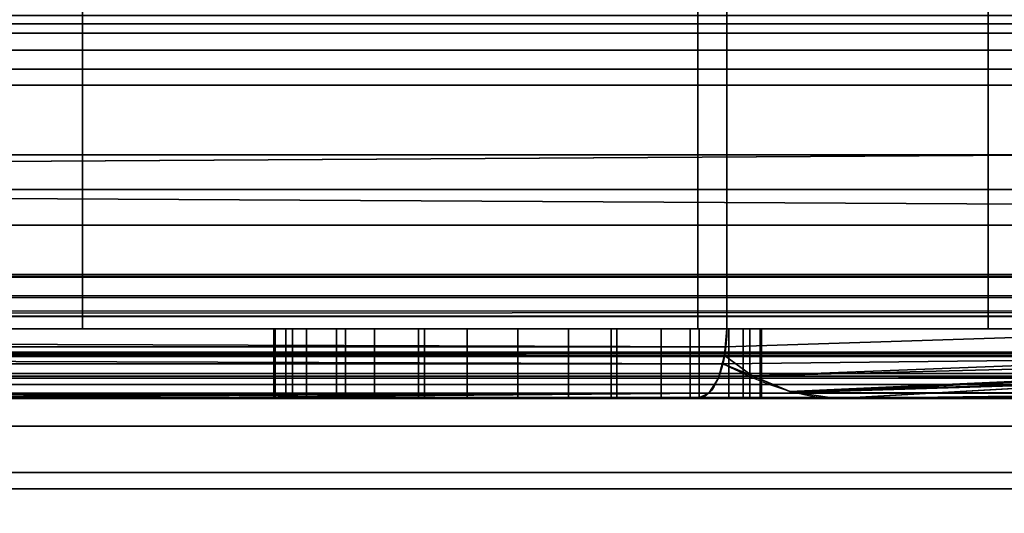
# Model space of a CAD drawing. Header units: millimetres. Extents: x -503 to 6703, y -110 to 249.
# Tile 1023 of 1056: x 4103.85 to 4117.98, y -29.65 to -22.56. Entities that reach past the tile are written whole.
import ezdxf

# ---------------------------------------------------------------- set-up
doc = ezdxf.new("R2010")
doc.units = ezdxf.units.MM
doc.layers.add('152', color=7, linetype='Continuous', true_color=0xffffff)

# ---------------------------------------------------------------- blocks, each defined once
blk = doc.blocks.new('UG_SURFACE_310')
at = {"layer": '152', "color": 250, "linetype": 'Continuous', "lineweight": 35}
for points in [[(4037.5, -21.648, 0.728), (4962.5, -21.648, 0.728), (4962.5, -22.621, 1.379), (4037.5, -22.621, 1.379)], [(4037.5, -23.5, 23.5), (4962.5, -23.5, 23.5), (4962.5, -22.5, 23.5), (4037.5, -22.5, 23.5)], [(4037.5, -22.621, 1.379), (4962.5, -22.621, 1.379), (4962.5, -23.272, 2.352), (4037.5, -23.272, 2.352)], [(4037.5, -23.272, 2.352), (4962.5, -23.272, 2.352), (4962.5, -23.5, 3.5), (4037.5, -23.5, 3.5)], [(4037.5, -23.5, 3.5), (4962.5, -23.5, 3.5), (4962.5, -23.5, 23.5), (4037.5, -23.5, 23.5)]]:
    blk.add_3dface(points, dxfattribs=at)
blk = doc.blocks.new('UG_SURFACE_311')
at = {"layer": '152', "color": 252, "linetype": 'Continuous', "lineweight": 35}
for points in [[(4037.5, -20.228, 24), (4962.5, -20.228, 24), (4962.5, -23.5, 24), (4037.5, -23.5, 24)], [(4037.5, -24.5, 30.5), (4962.5, -24.5, 30.5), (4962.5, -20.25, 30.5), (4037.5, -20.25, 30.5)], [(4037.5, -23, 28), (4962.5, -23, 28), (4962.5, -23.5, 29.5), (4037.5, -23.5, 29.5)], [(4037.5, -23.5, 26.5), (4962.5, -23.5, 26.5), (4962.5, -23, 28), (4037.5, -23, 28)], [(4037.5, -23.5, 0.5), (4962.5, -23.5, 0.5), (4962.5, -24.5, 0.5), (4037.5, -24.5, 0.5)], [(4037.5, -23.5, 24), (4962.5, -23.5, 24), (4962.5, -23.5, 0.5), (4037.5, -23.5, 0.5)], [(4037.5, -23.5, 29.5), (4962.5, -23.5, 29.5), (4962.5, -24.5, 29.5), (4037.5, -24.5, 29.5)], [(4037.5, -24.5, 26.5), (4962.5, -24.5, 26.5), (4962.5, -23.5, 26.5), (4037.5, -23.5, 26.5)], [(4037.5, -24.5, 0.5), (4962.5, -24.5, 0.5), (4962.5, -24.5, 26.5), (4037.5, -24.5, 26.5)], [(4037.5, -24.5, 29.5), (4962.5, -24.5, 29.5), (4962.5, -24.5, 30.5), (4037.5, -24.5, 30.5)]]:
    blk.add_3dface(points, dxfattribs=at)
blk = doc.blocks.new('UG_SURFACE_313')
at = {"layer": '152', "color": 35, "linetype": 'Continuous', "lineweight": 35}
for points in [[(4040, -14.5, 1002), (4114, -14.5, 1002), (4114, -27, 1002), (4040, -27, 1002)], [(4114, -14.5, 1159), (4040, -14.5, 1159), (4040, -27, 1159), (4114, -27, 1159)], [(4104.75, -14.5, 1003), (4098, -14.5, 1003), (4098, -27, 1003), (4104.75, -27, 1003)], [(4098, -14.5, 1158), (4104.75, -14.5, 1158), (4104.75, -27, 1158), (4098, -27, 1158)], [(4104.75, -27, 1003), (4113.586, -27, 1003), (4113.586, -14.5, 1003), (4104.75, -14.5, 1003)], [(4104.75, -14.5, 1158), (4113.586, -14.5, 1158), (4113.586, -27, 1158), (4104.75, -27, 1158)], [(4117.75, -14.5, 1007.164), (4113.586, -14.5, 1003), (4113.586, -27, 1003), (4117.75, -27, 1007.164)], [(4117.75, -27, 1153.836), (4113.586, -27, 1158), (4113.586, -14.5, 1158), (4117.75, -14.5, 1153.836)], [(4122, -14.5, 1151), (4114, -14.5, 1159), (4114, -27, 1159), (4122, -27, 1151)], [(4122, -27, 1010), (4114, -27, 1002), (4114, -14.5, 1002), (4122, -14.5, 1010)], [(4117.75, -27, 1007.164), (4121, -27, 1010.414), (4121, -14.5, 1010.414), (4117.75, -14.5, 1007.164)], [(4117.75, -14.5, 1153.836), (4121, -14.5, 1150.586), (4121, -27, 1150.586), (4117.75, -27, 1153.836)], [(4963, -30, 2017), (4963, -19.41, 2017), (4037, -19.41, 2017), (4037, -24.75, 2017)], [(4039, -19.41, 30.5), (4961, -19.41, 30.5), (4037, -25, 30.5), (4037, -24.75, 30.5)], [(4961, -19.41, 30.5), (4963, -19.41, 30.5), (4963, -25, 30.5), (4037, -25, 30.5)], [(4127, -22.753, 1171.853), (4040, -22.753, 1171.853), (4040, -19.5, 1172.5), (4127, -19.5, 1172.5)], [(4127, -19.5, 996.5), (4040, -19.5, 996.5), (4040, -22.753, 997.147), (4127, -22.753, 997.147)], [(4127, -25.51, 1170.01), (4040, -25.51, 1170.01), (4040, -22.753, 1171.853), (4127, -22.753, 1171.853)], [(4127, -22.753, 997.147), (4040, -22.753, 997.147), (4040, -25.51, 998.99), (4127, -25.51, 998.99)], [(4037, -24.75, 2017), (4037, -30, 2017), (4963, -30, 2017)], [(4037, -30), (4037, -25), (4963, -25), (4963, -30)], [(4037, -25), (4037, -25, 30.5), (4963, -25, 30.5), (4963, -25)], [(4127, -27.353, 1167.253), (4040, -27.353, 1167.253), (4040, -25.51, 1170.01), (4127, -25.51, 1170.01)], [(4127, -25.51, 998.99), (4040, -25.51, 998.99), (4040, -27.353, 1001.747), (4127, -27.353, 1001.747)], [(4040, -27, 1002), (4114, -27, 1002), (4113.979, -27.257, 1002.051)], [(4113.979, -27.257, 1002.051), (4040, -27.26, 1002.035), (4040, -27, 1002)], [(4114, -27, 1159), (4040, -27, 1159), (4040, -27.383, 1158.924), (4113.968, -27.383, 1158.924)], [(4104.75, -27, 1014.25), (4098, -27, 1014.25), (4098, -27, 1026.238), (4099.363, -27, 1027.753)], [(4104.75, -27, 1090.5), (4098, -27, 1090.5), (4098, -27, 1096.269), (4099.35, -27, 1097.25)], [(4104.75, -27, 1110.75), (4099.084, -27, 1110.75), (4098, -27, 1111.955)], [(4098, -27, 1111.955), (4098, -27, 1129.75), (4104.75, -27, 1129.75), (4104.75, -27, 1110.75)], [(4098.316, -27, 1037.689), (4098, -27, 1037.918), (4098, -27, 1090.5), (4104.75, -27, 1090.5)], [(4104.75, -27, 1158), (4104.75, -27, 1129.75), (4098, -27, 1129.75), (4098, -27, 1158)], [(4104.75, -27, 1014.25), (4104.75, -27, 1003), (4098, -27, 1003), (4098, -27, 1014.25)], [(4104.75, -27, 1090.5), (4104.75, -27, 1035), (4099.869, -27, 1035), (4098.316, -27, 1037.689)], [(4100.66, -27, 1109), (4099.084, -27, 1110.75), (4104.75, -27, 1110.75)], [(4104.75, -27, 1097.25), (4099.35, -27, 1097.25), (4099.432, -27, 1097.309)], [(4099.35, -27, 1097.25), (4104.75, -27, 1097.25), (4104.75, -27, 1090.5)], [(4104.75, -27, 1035), (4104.75, -27, 1014.25), (4099.363, -27, 1027.753), (4100.454, -27, 1031.115)], [(4104.75, -27, 1097.25), (4099.432, -27, 1097.309), (4101.511, -27, 1100.91)], [(4100.083, -27, 1034.629), (4099.869, -27, 1035), (4104.75, -27, 1035)], [(4100.454, -27, 1031.115), (4100.083, -27, 1034.629), (4104.75, -27, 1035)], [(4104.75, -27, 1110.75), (4101.945, -27, 1105.045), (4100.66, -27, 1109)], [(4101.511, -27, 1100.91), (4101.945, -27, 1105.045), (4104.75, -27, 1110.75), (4104.75, -27, 1097.25)], [(4117.75, -27, 1014.25), (4104.75, -27, 1014.25), (4111, -27, 1020.5), (4112.339, -27, 1020.766)], [(4104.75, -27, 1014.25), (4108.525, -27, 1021.525), (4109.661, -27, 1020.766)], [(4104.75, -27, 1014.25), (4107.767, -27, 1022.661), (4108.525, -27, 1021.525)], [(4109.661, -27, 1020.766), (4111, -27, 1020.5), (4104.75, -27, 1014.25)], [(4104.75, -27, 1014.25), (4104.75, -27, 1035), (4107.5, -27, 1026), (4107.5, -27, 1024)], [(4104.75, -27, 1035), (4107.767, -27, 1027.339), (4107.5, -27, 1026)], [(4104.75, -27, 1035), (4111, -27, 1029.5), (4109.661, -27, 1029.234)], [(4107.5, -27, 1024), (4107.767, -27, 1022.661), (4104.75, -27, 1014.25)], [(4109.661, -27, 1029.234), (4108.525, -27, 1028.475), (4104.75, -27, 1035)], [(4108.525, -27, 1028.475), (4107.767, -27, 1027.339), (4104.75, -27, 1035)], [(4117.75, -27, 1097.25), (4104.75, -27, 1097.25), (4110.272, -27, 1100.577), (4111.728, -27, 1100.577)], [(4104.75, -27, 1097.25), (4107.969, -27, 1102.25), (4108.943, -27, 1101.168)], [(4104.75, -27, 1110.75), (4111, -27, 1107.5), (4109.576, -27, 1107.197)], [(4108.943, -27, 1101.168), (4110.272, -27, 1100.577), (4104.75, -27, 1097.25)], [(4104.75, -27, 1097.25), (4104.75, -27, 1110.75), (4107.671, -27, 1105.082), (4107.519, -27, 1103.634)], [(4109.576, -27, 1107.197), (4108.399, -27, 1106.342), (4104.75, -27, 1110.75)], [(4108.399, -27, 1106.342), (4107.671, -27, 1105.082), (4104.75, -27, 1110.75)], [(4107.519, -27, 1103.634), (4107.969, -27, 1102.25), (4104.75, -27, 1097.25)], [(4104.75, -27, 1129.75), (4104.75, -27, 1158), (4113.586, -27, 1158)], [(4104.75, -27, 1014.25), (4117.75, -27, 1014.25), (4117.75, -27, 1007.164), (4113.586, -27, 1003)], [(4113.586, -27, 1003), (4104.75, -27, 1003), (4104.75, -27, 1014.25)], [(4113.586, -27, 1158), (4117.75, -27, 1153.836), (4117.75, -27, 1129.75), (4104.75, -27, 1129.75)], [(4117.75, -27, 1129.75), (4117.75, -27, 1110.75), (4104.75, -27, 1110.75), (4104.75, -27, 1129.75)], [(4112.423, -27, 1107.197), (4111, -27, 1107.5), (4104.75, -27, 1110.75), (4117.75, -27, 1110.75)], [(4117.75, -27, 1097.25), (4117.75, -27, 1090.5), (4104.75, -27, 1090.5), (4104.75, -27, 1097.25)], [(4117.75, -27, 1090.5), (4117.75, -27, 1035), (4104.75, -27, 1035), (4104.75, -27, 1090.5)], [(4112.339, -27, 1029.234), (4111, -27, 1029.5), (4104.75, -27, 1035), (4117.75, -27, 1035)], [(4107.5, -28, 1026), (4107.5, -27, 1026), (4107.767, -27, 1027.339), (4107.767, -28, 1027.339)], [(4107.5, -27, 1024), (4107.5, -27, 1026), (4107.5, -28, 1026), (4107.5, -28, 1024)], [(4107.767, -28, 1022.661), (4107.767, -27, 1022.661), (4107.5, -27, 1024), (4107.5, -28, 1024)], [(4107.519, -28, 1103.634), (4107.519, -27, 1103.634), (4107.671, -27, 1105.082), (4107.671, -28, 1105.082)], [(4107.969, -28, 1102.25), (4107.969, -27, 1102.25), (4107.519, -27, 1103.634), (4107.519, -28, 1103.634)], [(4107.671, -28, 1105.082), (4107.671, -27, 1105.082), (4108.399, -27, 1106.342), (4108.399, -28, 1106.342)], [(4107.767, -28, 1027.339), (4107.767, -27, 1027.339), (4108.525, -27, 1028.475), (4108.525, -28, 1028.475)], [(4108.525, -28, 1021.525), (4108.525, -27, 1021.525), (4107.767, -27, 1022.661), (4107.767, -28, 1022.661)], [(4108.943, -28, 1101.168), (4108.943, -27, 1101.168), (4107.969, -27, 1102.25), (4107.969, -28, 1102.25)], [(4108.399, -28, 1106.342), (4108.399, -27, 1106.342), (4109.576, -27, 1107.197), (4109.576, -28, 1107.197)], [(4108.525, -28, 1028.475), (4108.525, -27, 1028.475), (4109.661, -27, 1029.234), (4109.661, -28, 1029.234)], [(4109.661, -28, 1020.766), (4109.661, -27, 1020.766), (4108.525, -27, 1021.525), (4108.525, -28, 1021.525)], [(4110.272, -28, 1100.577), (4110.272, -27, 1100.577), (4108.943, -27, 1101.168), (4108.943, -28, 1101.168)], [(4109.576, -28, 1107.197), (4109.576, -27, 1107.197), (4111, -27, 1107.5), (4111, -28, 1107.5)], [(4109.661, -28, 1029.234), (4109.661, -27, 1029.234), (4111, -27, 1029.5), (4111, -28, 1029.5)], [(4111, -28, 1020.5), (4111, -27, 1020.5), (4109.661, -27, 1020.766), (4109.661, -28, 1020.766)], [(4111.728, -28, 1100.577), (4111.728, -27, 1100.577), (4110.272, -27, 1100.577), (4110.272, -28, 1100.577)], [(4111, -28, 1029.5), (4111, -27, 1029.5), (4112.339, -27, 1029.234), (4112.339, -28, 1029.234)], [(4112.339, -28, 1020.766), (4112.339, -27, 1020.766), (4111, -27, 1020.5), (4111, -28, 1020.5)], [(4111, -28, 1107.5), (4111, -27, 1107.5), (4112.423, -27, 1107.197), (4112.423, -28, 1107.197)], [(4117.75, -27, 1097.25), (4111.728, -27, 1100.577), (4113.057, -27, 1101.168)], [(4113.057, -28, 1101.168), (4113.057, -27, 1101.168), (4111.728, -27, 1100.577), (4111.728, -28, 1100.577)], [(4117.75, -27, 1035), (4113.475, -27, 1028.475), (4112.339, -27, 1029.234)], [(4112.339, -27, 1020.766), (4113.475, -27, 1021.525), (4117.75, -27, 1014.25)], [(4112.339, -28, 1029.234), (4112.339, -27, 1029.234), (4113.475, -27, 1028.475), (4113.475, -28, 1028.475)], [(4113.475, -28, 1021.525), (4113.475, -27, 1021.525), (4112.339, -27, 1020.766), (4112.339, -28, 1020.766)], [(4117.75, -27, 1110.75), (4113.601, -27, 1106.342), (4112.423, -27, 1107.197)], [(4112.423, -28, 1107.197), (4112.423, -27, 1107.197), (4113.601, -27, 1106.342), (4113.601, -28, 1106.342)], [(4113.057, -27, 1101.168), (4114.031, -27, 1102.25), (4117.75, -27, 1097.25)], [(4114.031, -28, 1102.25), (4114.031, -27, 1102.25), (4113.057, -27, 1101.168), (4113.057, -28, 1101.168)], [(4117.75, -27, 1035), (4114.233, -27, 1027.339), (4113.475, -27, 1028.475)], [(4113.475, -27, 1021.525), (4114.233, -27, 1022.661), (4117.75, -27, 1014.25)], [(4113.475, -28, 1028.475), (4113.475, -27, 1028.475), (4114.233, -27, 1027.339), (4114.233, -28, 1027.339)], [(4114.233, -28, 1022.661), (4114.233, -27, 1022.661), (4113.475, -27, 1021.525), (4113.475, -28, 1021.525)], [(4117.75, -27, 1110.75), (4114.329, -27, 1105.082), (4113.601, -27, 1106.342)], [(4113.601, -28, 1106.342), (4113.601, -27, 1106.342), (4114.329, -27, 1105.082), (4114.329, -28, 1105.082)], [(4122, -27, 1010), (4121.924, -27.383, 1010.032), (4113.968, -27.383, 1002.076), (4113.979, -27.257, 1002.051)], [(4122, -27, 1151), (4114, -27, 1159), (4113.968, -27.383, 1158.924), (4121.924, -27.383, 1150.968)], [(4113.979, -27.257, 1002.051), (4114, -27, 1002), (4122, -27, 1010)], [(4117.75, -27, 1097.25), (4114.031, -27, 1102.25), (4114.481, -27, 1103.634)], [(4114.481, -28, 1103.634), (4114.481, -27, 1103.634), (4114.031, -27, 1102.25), (4114.031, -28, 1102.25)], [(4117.75, -27, 1014.25), (4114.233, -27, 1022.661), (4114.5, -27, 1024)], [(4114.5, -27, 1026), (4114.233, -27, 1027.339), (4117.75, -27, 1035)], [(4114.233, -28, 1027.339), (4114.233, -27, 1027.339), (4114.5, -27, 1026), (4114.5, -28, 1026)], [(4114.5, -28, 1024), (4114.5, -27, 1024), (4114.233, -27, 1022.661), (4114.233, -28, 1022.661)], [(4114.481, -27, 1103.634), (4114.329, -27, 1105.082), (4117.75, -27, 1110.75), (4117.75, -27, 1097.25)], [(4114.329, -28, 1105.082), (4114.329, -27, 1105.082), (4114.481, -27, 1103.634), (4114.481, -28, 1103.634)], [(4117.75, -27, 1035), (4117.75, -27, 1014.25), (4114.5, -27, 1024), (4114.5, -27, 1026)], [(4114.5, -27, 1026), (4114.5, -27, 1024), (4114.5, -28, 1024), (4114.5, -28, 1026)], [(4117.75, -27, 1007.164), (4117.75, -27, 1014.25), (4121, -27, 1014.25), (4121, -27, 1010.414)], [(4121, -27, 1150.586), (4121, -27, 1129.75), (4117.75, -27, 1129.75), (4117.75, -27, 1153.836)], [(4121, -27, 1129.75), (4121, -27, 1110.75), (4117.75, -27, 1110.75), (4117.75, -27, 1129.75)], [(4121, -27, 1110.75), (4121, -27, 1097.25), (4117.75, -27, 1097.25), (4117.75, -27, 1110.75)], [(4121, -27, 1097.25), (4121, -27, 1090.5), (4117.75, -27, 1090.5), (4117.75, -27, 1097.25)], [(4121, -27, 1090.5), (4121, -27, 1035), (4117.75, -27, 1035), (4117.75, -27, 1090.5)], [(4121, -27, 1035), (4121, -27, 1014.25), (4117.75, -27, 1014.25), (4117.75, -27, 1035)], [(4040, -27.26, 1002.035), (4113.979, -27.257, 1002.051), (4113.968, -27.383, 1002.076)], [(4040, -27.26, 1002.035), (4113.968, -27.383, 1002.076), (4113.944, -27.503, 1002.136)], [(4113.944, -27.503, 1002.136), (4040, -27.503, 1002.136), (4040, -27.26, 1002.035)], [(4127, -28, 1164), (4040, -28, 1164), (4040, -27.353, 1167.253), (4127, -27.353, 1167.253)], [(4127, -27.353, 1001.747), (4040, -27.353, 1001.747), (4040, -27.503, 1002.136), (4113.944, -27.503, 1002.136)], [(4113.968, -27.383, 1158.924), (4040, -27.383, 1158.924), (4040, -27.707, 1158.707), (4113.879, -27.707, 1158.707)], [(4121.924, -27.383, 1150.968), (4113.968, -27.383, 1158.924), (4113.879, -27.707, 1158.707), (4121.707, -27.707, 1150.879)], [(4127, -27.353, 1001.747), (4113.944, -27.503, 1002.136), (4114.362, -27.676, 1002.818)], [(4114.362, -27.676, 1002.818), (4113.944, -27.503, 1002.136), (4113.968, -27.383, 1002.076)], [(4114.362, -27.676, 1002.818), (4113.968, -27.383, 1002.076), (4121.924, -27.383, 1010.032)], [(4114.362, -27.676, 1002.818), (4114.903, -27.9, 1003.703), (4127, -27.353, 1001.747)], [(4121.924, -27.383, 1010.032), (4121.707, -27.707, 1010.121), (4114.362, -27.676, 1002.818)], [(4127, -27.353, 1001.747), (4114.903, -27.9, 1003.703), (4114.991, -27.913, 1003.868)], [(4114.991, -27.913, 1003.868), (4115.574, -28, 1004.977), (4127, -27.353, 1001.747)], [(4127, -27.353, 1001.747), (4115.574, -28, 1004.977), (4115.586, -28, 1005)], [(4115.586, -28, 1005), (4127, -28, 1005), (4127, -27.353, 1001.747)], [(4114.903, -27.9, 1003.703), (4114.362, -27.676, 1002.818), (4121.707, -27.707, 1010.121)], [(4113.879, -27.707, 1158.707), (4040, -27.707, 1158.707), (4040, -27.924, 1158.383), (4113.744, -27.924, 1158.383)], [(4121.707, -27.707, 1150.879), (4113.879, -27.707, 1158.707), (4113.744, -27.924, 1158.383), (4121.383, -27.924, 1150.744)], [(4114.991, -27.913, 1003.868), (4114.903, -27.9, 1003.703), (4121.707, -27.707, 1010.121)], [(4121.707, -27.707, 1010.121), (4121.383, -27.924, 1010.256), (4114.991, -27.913, 1003.868)], [(4113.744, -27.924, 1158.383), (4040, -27.924, 1158.383), (4040, -28, 1158), (4113.586, -28, 1158)], [(4121.383, -27.924, 1150.744), (4113.744, -27.924, 1158.383), (4113.586, -28, 1158), (4121, -28, 1150.586)], [(4115.574, -28, 1004.977), (4114.991, -27.913, 1003.868), (4121.383, -27.924, 1010.256)], [(4115.586, -28, 1005), (4115.574, -28, 1004.977), (4121.383, -27.924, 1010.256)], [(4121.383, -27.924, 1010.256), (4121, -28, 1010.414), (4115.586, -28, 1005)], [(4113.586, -28, 1158), (4040, -28, 1158), (4040, -28, 1164), (4127, -28, 1164)], [(4107.5, -28, 1024), (4112.339, -28, 1020.766), (4111, -28, 1020.5), (4109.661, -28, 1020.766)], [(4107.5, -28, 1024), (4114.5, -28, 1024), (4114.233, -28, 1022.661), (4113.475, -28, 1021.525)], [(4114.5, -28, 1026), (4107.5, -28, 1026), (4107.767, -28, 1027.339), (4108.525, -28, 1028.475)], [(4113.475, -28, 1021.525), (4112.339, -28, 1020.766), (4107.5, -28, 1024)], [(4107.5, -28, 1024), (4107.5, -28, 1026), (4114.5, -28, 1026), (4114.5, -28, 1024)], [(4109.661, -28, 1020.766), (4108.525, -28, 1021.525), (4107.767, -28, 1022.661), (4107.5, -28, 1024)], [(4107.969, -28, 1102.25), (4107.519, -28, 1103.634), (4107.671, -28, 1105.082), (4111, -28, 1104)], [(4107.671, -28, 1105.082), (4108.399, -28, 1106.342), (4109.576, -28, 1107.197), (4111, -28, 1104)], [(4110.272, -28, 1100.577), (4108.943, -28, 1101.168), (4107.969, -28, 1102.25), (4111, -28, 1104)], [(4108.525, -28, 1028.475), (4109.661, -28, 1029.234), (4114.5, -28, 1026)], [(4109.576, -28, 1107.197), (4111, -28, 1107.5), (4112.423, -28, 1107.197), (4111, -28, 1104)], [(4114.5, -28, 1026), (4109.661, -28, 1029.234), (4111, -28, 1029.5), (4112.339, -28, 1029.234)], [(4113.057, -28, 1101.168), (4111.728, -28, 1100.577), (4110.272, -28, 1100.577), (4111, -28, 1104)], [(4111, -28, 1104), (4112.423, -28, 1107.197), (4113.601, -28, 1106.342)], [(4113.601, -28, 1106.342), (4114.329, -28, 1105.082), (4114.481, -28, 1103.634), (4111, -28, 1104)], [(4114.481, -28, 1103.634), (4114.031, -28, 1102.25), (4113.057, -28, 1101.168), (4111, -28, 1104)], [(4112.339, -28, 1029.234), (4113.475, -28, 1028.475), (4114.233, -28, 1027.339), (4114.5, -28, 1026)], [(4127, -28, 1164), (4121, -28, 1150.586), (4113.586, -28, 1158)], [(4127, -28, 1005), (4115.586, -28, 1005), (4121, -28, 1010.414)]]:
    blk.add_3dface(points, dxfattribs=at)
blk = doc.blocks.new('UG_SURFACE_335')
at = {"layer": '152', "color": 252, "linetype": 'Continuous', "lineweight": 35}
for points in [[(4114, -14.5, 1159), (4040, -14.5, 1159), (4040, -27, 1159), (4114, -27, 1159)], [(4040, -14.5, 1002), (4114, -14.5, 1002), (4114, -27, 1002), (4040, -27, 1002)], [(4104.75, -14.5, 1003), (4098, -14.5, 1003), (4098, -27, 1003), (4104.75, -27, 1003)], [(4098, -14.5, 1158), (4104.75, -14.5, 1158), (4104.75, -27, 1158), (4098, -27, 1158)], [(4104.75, -27, 1003), (4113.586, -27, 1003), (4113.586, -14.5, 1003), (4104.75, -14.5, 1003)], [(4104.75, -14.5, 1158), (4113.586, -14.5, 1158), (4113.586, -27, 1158), (4104.75, -27, 1158)], [(4117.75, -14.5, 1007.164), (4113.586, -14.5, 1003), (4113.586, -27, 1003), (4117.75, -27, 1007.164)], [(4117.75, -27, 1153.836), (4113.586, -27, 1158), (4113.586, -14.5, 1158), (4117.75, -14.5, 1153.836)], [(4122, -14.5, 1151), (4114, -14.5, 1159), (4114, -27, 1159), (4122, -27, 1151)], [(4122, -27, 1010), (4114, -27, 1002), (4114, -14.5, 1002), (4122, -14.5, 1010)], [(4117.75, -27, 1007.164), (4121, -27, 1010.414), (4121, -14.5, 1010.414), (4117.75, -14.5, 1007.164)], [(4117.75, -14.5, 1153.836), (4121, -14.5, 1150.586), (4121, -27, 1150.586), (4117.75, -27, 1153.836)], [(4114, -27, 1159), (4040, -27, 1159), (4040, -27.383, 1158.924), (4113.968, -27.383, 1158.924)], [(4113.968, -27.383, 1002.076), (4040, -27.383, 1002.076), (4040, -27, 1002), (4114, -27, 1002)], [(4104.75, -27, 1014.25), (4098, -27, 1014.25), (4098, -27, 1026.238), (4099.363, -27, 1027.753)], [(4104.75, -27, 1090.5), (4098, -27, 1090.5), (4098, -27, 1096.269), (4099.35, -27, 1097.25)], [(4104.75, -27, 1110.75), (4099.084, -27, 1110.75), (4098, -27, 1111.955)], [(4098, -27, 1111.955), (4098, -27, 1129.75), (4104.75, -27, 1129.75), (4104.75, -27, 1110.75)], [(4098.316, -27, 1037.689), (4098, -27, 1037.918), (4098, -27, 1090.5), (4104.75, -27, 1090.5)], [(4104.75, -27, 1158), (4104.75, -27, 1129.75), (4098, -27, 1129.75), (4098, -27, 1158)], [(4104.75, -27, 1014.25), (4104.75, -27, 1003), (4098, -27, 1003), (4098, -27, 1014.25)], [(4104.75, -27, 1090.5), (4104.75, -27, 1035), (4099.869, -27, 1035), (4098.316, -27, 1037.689)], [(4100.66, -27, 1109), (4099.084, -27, 1110.75), (4104.75, -27, 1110.75)], [(4104.75, -27, 1097.25), (4099.35, -27, 1097.25), (4099.432, -27, 1097.309)], [(4099.35, -27, 1097.25), (4104.75, -27, 1097.25), (4104.75, -27, 1090.5)], [(4104.75, -27, 1035), (4104.75, -27, 1014.25), (4099.363, -27, 1027.753), (4100.454, -27, 1031.115)], [(4104.75, -27, 1097.25), (4099.432, -27, 1097.309), (4101.511, -27, 1100.91)], [(4100.083, -27, 1034.629), (4099.869, -27, 1035), (4104.75, -27, 1035)], [(4100.454, -27, 1031.115), (4100.083, -27, 1034.629), (4104.75, -27, 1035)], [(4104.75, -27, 1110.75), (4101.945, -27, 1105.045), (4100.66, -27, 1109)], [(4101.511, -27, 1100.91), (4101.945, -27, 1105.045), (4104.75, -27, 1110.75), (4104.75, -27, 1097.25)], [(4117.75, -27, 1014.25), (4104.75, -27, 1014.25), (4111, -27, 1020.5), (4112.339, -27, 1020.766)], [(4104.75, -27, 1014.25), (4108.525, -27, 1021.525), (4109.661, -27, 1020.766)], [(4104.75, -27, 1014.25), (4107.767, -27, 1022.661), (4108.525, -27, 1021.525)], [(4109.661, -27, 1020.766), (4111, -27, 1020.5), (4104.75, -27, 1014.25)], [(4104.75, -27, 1014.25), (4104.75, -27, 1035), (4107.5, -27, 1026), (4107.5, -27, 1024)], [(4104.75, -27, 1035), (4107.767, -27, 1027.339), (4107.5, -27, 1026)], [(4104.75, -27, 1035), (4111, -27, 1029.5), (4109.661, -27, 1029.234)], [(4107.5, -27, 1024), (4107.767, -27, 1022.661), (4104.75, -27, 1014.25)], [(4109.661, -27, 1029.234), (4108.525, -27, 1028.475), (4104.75, -27, 1035)], [(4108.525, -27, 1028.475), (4107.767, -27, 1027.339), (4104.75, -27, 1035)], [(4117.75, -27, 1097.25), (4104.75, -27, 1097.25), (4110.272, -27, 1100.577), (4111.728, -27, 1100.577)], [(4104.75, -27, 1097.25), (4107.969, -27, 1102.25), (4108.943, -27, 1101.168)], [(4104.75, -27, 1110.75), (4111, -27, 1107.5), (4109.576, -27, 1107.197)], [(4108.943, -27, 1101.168), (4110.272, -27, 1100.577), (4104.75, -27, 1097.25)], [(4104.75, -27, 1097.25), (4104.75, -27, 1110.75), (4107.671, -27, 1105.082), (4107.519, -27, 1103.634)], [(4109.576, -27, 1107.197), (4108.399, -27, 1106.342), (4104.75, -27, 1110.75)], [(4108.399, -27, 1106.342), (4107.671, -27, 1105.082), (4104.75, -27, 1110.75)], [(4107.519, -27, 1103.634), (4107.969, -27, 1102.25), (4104.75, -27, 1097.25)], [(4104.75, -27, 1129.75), (4104.75, -27, 1158), (4113.586, -27, 1158)], [(4104.75, -27, 1014.25), (4117.75, -27, 1014.25), (4117.75, -27, 1007.164), (4113.586, -27, 1003)], [(4113.586, -27, 1003), (4104.75, -27, 1003), (4104.75, -27, 1014.25)], [(4113.586, -27, 1158), (4117.75, -27, 1153.836), (4117.75, -27, 1129.75), (4104.75, -27, 1129.75)], [(4117.75, -27, 1129.75), (4117.75, -27, 1110.75), (4104.75, -27, 1110.75), (4104.75, -27, 1129.75)], [(4112.423, -27, 1107.197), (4111, -27, 1107.5), (4104.75, -27, 1110.75), (4117.75, -27, 1110.75)], [(4117.75, -27, 1097.25), (4117.75, -27, 1090.5), (4104.75, -27, 1090.5), (4104.75, -27, 1097.25)], [(4117.75, -27, 1090.5), (4117.75, -27, 1035), (4104.75, -27, 1035), (4104.75, -27, 1090.5)], [(4112.339, -27, 1029.234), (4111, -27, 1029.5), (4104.75, -27, 1035), (4117.75, -27, 1035)], [(4107.5, -28, 1026), (4107.5, -27, 1026), (4107.767, -27, 1027.339), (4107.767, -28, 1027.339)], [(4107.5, -27, 1024), (4107.5, -27, 1026), (4107.5, -28, 1026), (4107.5, -28, 1024)], [(4107.767, -28, 1022.661), (4107.767, -27, 1022.661), (4107.5, -27, 1024), (4107.5, -28, 1024)], [(4107.519, -28, 1103.634), (4107.519, -27, 1103.634), (4107.671, -27, 1105.082), (4107.671, -28, 1105.082)], [(4107.969, -28, 1102.25), (4107.969, -27, 1102.25), (4107.519, -27, 1103.634), (4107.519, -28, 1103.634)], [(4107.671, -28, 1105.082), (4107.671, -27, 1105.082), (4108.399, -27, 1106.342), (4108.399, -28, 1106.342)], [(4107.767, -28, 1027.339), (4107.767, -27, 1027.339), (4108.525, -27, 1028.475), (4108.525, -28, 1028.475)], [(4108.525, -28, 1021.525), (4108.525, -27, 1021.525), (4107.767, -27, 1022.661), (4107.767, -28, 1022.661)], [(4108.943, -28, 1101.168), (4108.943, -27, 1101.168), (4107.969, -27, 1102.25), (4107.969, -28, 1102.25)], [(4108.399, -28, 1106.342), (4108.399, -27, 1106.342), (4109.576, -27, 1107.197), (4109.576, -28, 1107.197)], [(4108.525, -28, 1028.475), (4108.525, -27, 1028.475), (4109.661, -27, 1029.234), (4109.661, -28, 1029.234)], [(4109.661, -28, 1020.766), (4109.661, -27, 1020.766), (4108.525, -27, 1021.525), (4108.525, -28, 1021.525)], [(4110.272, -28, 1100.577), (4110.272, -27, 1100.577), (4108.943, -27, 1101.168), (4108.943, -28, 1101.168)], [(4109.576, -28, 1107.197), (4109.576, -27, 1107.197), (4111, -27, 1107.5), (4111, -28, 1107.5)], [(4109.661, -28, 1029.234), (4109.661, -27, 1029.234), (4111, -27, 1029.5), (4111, -28, 1029.5)], [(4111, -28, 1020.5), (4111, -27, 1020.5), (4109.661, -27, 1020.766), (4109.661, -28, 1020.766)], [(4111.728, -28, 1100.577), (4111.728, -27, 1100.577), (4110.272, -27, 1100.577), (4110.272, -28, 1100.577)], [(4111, -28, 1107.5), (4111, -27, 1107.5), (4112.423, -27, 1107.197), (4112.423, -28, 1107.197)], [(4111, -28, 1029.5), (4111, -27, 1029.5), (4112.339, -27, 1029.234), (4112.339, -28, 1029.234)], [(4112.339, -28, 1020.766), (4112.339, -27, 1020.766), (4111, -27, 1020.5), (4111, -28, 1020.5)], [(4113.057, -28, 1101.168), (4113.057, -27, 1101.168), (4111.728, -27, 1100.577), (4111.728, -28, 1100.577)], [(4117.75, -27, 1097.25), (4111.728, -27, 1100.577), (4113.057, -27, 1101.168)], [(4112.339, -28, 1029.234), (4112.339, -27, 1029.234), (4113.475, -27, 1028.475), (4113.475, -28, 1028.475)], [(4113.475, -28, 1021.525), (4113.475, -27, 1021.525), (4112.339, -27, 1020.766), (4112.339, -28, 1020.766)], [(4117.75, -27, 1035), (4113.475, -27, 1028.475), (4112.339, -27, 1029.234)], [(4112.339, -27, 1020.766), (4113.475, -27, 1021.525), (4117.75, -27, 1014.25)], [(4112.423, -28, 1107.197), (4112.423, -27, 1107.197), (4113.601, -27, 1106.342), (4113.601, -28, 1106.342)], [(4117.75, -27, 1110.75), (4113.601, -27, 1106.342), (4112.423, -27, 1107.197)], [(4114.031, -28, 1102.25), (4114.031, -27, 1102.25), (4113.057, -27, 1101.168), (4113.057, -28, 1101.168)], [(4113.057, -27, 1101.168), (4114.031, -27, 1102.25), (4117.75, -27, 1097.25)], [(4113.475, -28, 1028.475), (4113.475, -27, 1028.475), (4114.233, -27, 1027.339), (4114.233, -28, 1027.339)], [(4114.233, -28, 1022.661), (4114.233, -27, 1022.661), (4113.475, -27, 1021.525), (4113.475, -28, 1021.525)], [(4117.75, -27, 1035), (4114.233, -27, 1027.339), (4113.475, -27, 1028.475)], [(4113.475, -27, 1021.525), (4114.233, -27, 1022.661), (4117.75, -27, 1014.25)], [(4113.601, -28, 1106.342), (4113.601, -27, 1106.342), (4114.329, -27, 1105.082), (4114.329, -28, 1105.082)], [(4117.75, -27, 1110.75), (4114.329, -27, 1105.082), (4113.601, -27, 1106.342)], [(4122, -27, 1151), (4114, -27, 1159), (4113.968, -27.383, 1158.924), (4121.924, -27.383, 1150.968)], [(4114, -27, 1002), (4122, -27, 1010), (4121.924, -27.383, 1010.032), (4113.968, -27.383, 1002.076)], [(4114.481, -28, 1103.634), (4114.481, -27, 1103.634), (4114.031, -27, 1102.25), (4114.031, -28, 1102.25)], [(4117.75, -27, 1097.25), (4114.031, -27, 1102.25), (4114.481, -27, 1103.634)], [(4114.233, -28, 1027.339), (4114.233, -27, 1027.339), (4114.5, -27, 1026), (4114.5, -28, 1026)], [(4114.5, -28, 1024), (4114.5, -27, 1024), (4114.233, -27, 1022.661), (4114.233, -28, 1022.661)], [(4117.75, -27, 1014.25), (4114.233, -27, 1022.661), (4114.5, -27, 1024)], [(4114.5, -27, 1026), (4114.233, -27, 1027.339), (4117.75, -27, 1035)], [(4114.329, -28, 1105.082), (4114.329, -27, 1105.082), (4114.481, -27, 1103.634), (4114.481, -28, 1103.634)], [(4114.481, -27, 1103.634), (4114.329, -27, 1105.082), (4117.75, -27, 1110.75), (4117.75, -27, 1097.25)], [(4114.5, -27, 1026), (4114.5, -27, 1024), (4114.5, -28, 1024), (4114.5, -28, 1026)], [(4117.75, -27, 1035), (4117.75, -27, 1014.25), (4114.5, -27, 1024), (4114.5, -27, 1026)], [(4117.75, -27, 1007.164), (4117.75, -27, 1014.25), (4121, -27, 1014.25), (4121, -27, 1010.414)], [(4121, -27, 1150.586), (4121, -27, 1129.75), (4117.75, -27, 1129.75), (4117.75, -27, 1153.836)], [(4121, -27, 1129.75), (4121, -27, 1110.75), (4117.75, -27, 1110.75), (4117.75, -27, 1129.75)], [(4121, -27, 1110.75), (4121, -27, 1097.25), (4117.75, -27, 1097.25), (4117.75, -27, 1110.75)], [(4121, -27, 1097.25), (4121, -27, 1090.5), (4117.75, -27, 1090.5), (4117.75, -27, 1097.25)], [(4121, -27, 1090.5), (4121, -27, 1035), (4117.75, -27, 1035), (4117.75, -27, 1090.5)], [(4121, -27, 1035), (4121, -27, 1014.25), (4117.75, -27, 1014.25), (4117.75, -27, 1035)], [(4113.968, -27.383, 1158.924), (4040, -27.383, 1158.924), (4040, -27.707, 1158.707), (4113.879, -27.707, 1158.707)], [(4113.879, -27.707, 1002.293), (4040, -27.707, 1002.293), (4040, -27.383, 1002.076), (4113.968, -27.383, 1002.076)], [(4121.924, -27.383, 1150.968), (4113.968, -27.383, 1158.924), (4113.879, -27.707, 1158.707), (4121.707, -27.707, 1150.879)], [(4113.968, -27.383, 1002.076), (4121.924, -27.383, 1010.032), (4121.707, -27.707, 1010.121), (4113.879, -27.707, 1002.293)], [(4113.879, -27.707, 1158.707), (4040, -27.707, 1158.707), (4040, -27.924, 1158.383), (4113.744, -27.924, 1158.383)], [(4113.744, -27.924, 1002.617), (4040, -27.924, 1002.617), (4040, -27.707, 1002.293), (4113.879, -27.707, 1002.293)], [(4121.707, -27.707, 1150.879), (4113.879, -27.707, 1158.707), (4113.744, -27.924, 1158.383), (4121.383, -27.924, 1150.744)], [(4113.879, -27.707, 1002.293), (4121.707, -27.707, 1010.121), (4121.383, -27.924, 1010.256), (4113.744, -27.924, 1002.617)], [(4113.744, -27.924, 1158.383), (4040, -27.924, 1158.383), (4040, -28, 1158), (4079.25, -28, 1158)], [(4079.25, -28, 1003), (4040, -28, 1003), (4040, -27.924, 1002.617), (4113.744, -27.924, 1002.617)], [(4113.744, -27.924, 1158.383), (4079.25, -28, 1158), (4082.75, -28, 1158)], [(4082.75, -28, 1003), (4079.25, -28, 1003), (4113.744, -27.924, 1002.617)], [(4113.744, -27.924, 1158.383), (4082.75, -28, 1158), (4086, -28, 1158)], [(4113.744, -27.924, 1002.617), (4086, -28, 1003), (4082.75, -28, 1003)], [(4086, -28, 1158), (4098, -28, 1158), (4113.744, -27.924, 1158.383)], [(4113.744, -27.924, 1002.617), (4098, -28, 1003), (4086, -28, 1003)], [(4113.744, -27.924, 1158.383), (4098, -28, 1158), (4104.75, -28, 1158)], [(4113.744, -27.924, 1002.617), (4104.75, -28, 1003), (4098, -28, 1003)], [(4104.75, -28, 1158), (4113.586, -28, 1158), (4113.744, -27.924, 1158.383)], [(4113.744, -27.924, 1002.617), (4113.586, -28, 1003), (4104.75, -28, 1003)], [(4121.383, -27.924, 1150.744), (4113.744, -27.924, 1158.383), (4113.586, -28, 1158), (4117.75, -28, 1153.836)], [(4117.75, -28, 1007.164), (4113.586, -28, 1003), (4113.744, -27.924, 1002.617), (4121.383, -27.924, 1010.256)], [(4117.75, -28, 1153.836), (4121, -28, 1150.586), (4121.383, -27.924, 1150.744)], [(4121.383, -27.924, 1010.256), (4121, -28, 1010.414), (4117.75, -28, 1007.164)], [(4104.75, -28, 1090.5), (4098, -28, 1090.5), (4098, -28, 1037.918), (4098.316, -28, 1037.689)], [(4104.75, -28, 1110.75), (4104.75, -28, 1129.75), (4098, -28, 1129.75), (4098, -28, 1111.955)], [(4099.35, -28, 1097.25), (4098, -28, 1096.269), (4098, -28, 1090.5), (4104.75, -28, 1090.5)], [(4098, -28, 1111.955), (4099.084, -28, 1110.75), (4104.75, -28, 1110.75)], [(4099.363, -28, 1027.753), (4098, -28, 1026.238), (4098, -28, 1014.25), (4104.75, -28, 1014.25)], [(4098, -28, 1158), (4098, -28, 1129.75), (4104.75, -28, 1129.75), (4104.75, -28, 1158)], [(4098, -28, 1014.25), (4098, -28, 1003), (4104.75, -28, 1003), (4104.75, -28, 1014.25)], [(4098.316, -28, 1037.689), (4099.869, -28, 1035), (4104.75, -28, 1035), (4104.75, -28, 1090.5)], [(4104.75, -28, 1110.75), (4099.084, -28, 1110.75), (4100.66, -28, 1109)], [(4104.75, -28, 1090.5), (4104.75, -28, 1097.25), (4099.35, -28, 1097.25)], [(4099.432, -28, 1097.309), (4099.35, -28, 1097.25), (4104.75, -28, 1097.25)], [(4100.454, -28, 1031.115), (4099.363, -28, 1027.753), (4104.75, -28, 1014.25), (4104.75, -28, 1035)], [(4101.511, -28, 1100.91), (4099.432, -28, 1097.309), (4104.75, -28, 1097.25)], [(4104.75, -28, 1035), (4099.869, -28, 1035), (4100.083, -28, 1034.629)], [(4104.75, -28, 1035), (4100.083, -28, 1034.629), (4100.454, -28, 1031.115)], [(4100.66, -28, 1109), (4101.945, -28, 1105.045), (4104.75, -28, 1110.75)], [(4104.75, -28, 1097.25), (4104.75, -28, 1110.75), (4101.945, -28, 1105.045), (4101.511, -28, 1100.91)], [(4117.75, -28, 1035), (4104.75, -28, 1035), (4111, -28, 1029.5), (4112.339, -28, 1029.234)], [(4104.75, -28, 1035), (4108.525, -28, 1028.475), (4109.661, -28, 1029.234)], [(4104.75, -28, 1035), (4107.767, -28, 1027.339), (4108.525, -28, 1028.475)], [(4109.661, -28, 1029.234), (4111, -28, 1029.5), (4104.75, -28, 1035)], [(4104.75, -28, 1035), (4104.75, -28, 1014.25), (4107.5, -28, 1024), (4107.5, -28, 1026)], [(4104.75, -28, 1014.25), (4107.767, -28, 1022.661), (4107.5, -28, 1024)], [(4104.75, -28, 1014.25), (4111, -28, 1020.5), (4109.661, -28, 1020.766)], [(4107.5, -28, 1026), (4107.767, -28, 1027.339), (4104.75, -28, 1035)], [(4109.661, -28, 1020.766), (4108.525, -28, 1021.525), (4104.75, -28, 1014.25)], [(4108.525, -28, 1021.525), (4107.767, -28, 1022.661), (4104.75, -28, 1014.25)], [(4117.75, -28, 1110.75), (4104.75, -28, 1110.75), (4111, -28, 1107.5), (4112.423, -28, 1107.197)], [(4104.75, -28, 1110.75), (4108.399, -28, 1106.342), (4109.576, -28, 1107.197)], [(4104.75, -28, 1110.75), (4107.671, -28, 1105.082), (4108.399, -28, 1106.342)], [(4109.576, -28, 1107.197), (4111, -28, 1107.5), (4104.75, -28, 1110.75)], [(4104.75, -28, 1097.25), (4107.969, -28, 1102.25), (4107.519, -28, 1103.634)], [(4107.519, -28, 1103.634), (4107.671, -28, 1105.082), (4104.75, -28, 1110.75), (4104.75, -28, 1097.25)], [(4104.75, -28, 1097.25), (4110.272, -28, 1100.577), (4108.943, -28, 1101.168)], [(4104.75, -28, 1097.25), (4117.75, -28, 1097.25), (4111.728, -28, 1100.577), (4110.272, -28, 1100.577)], [(4108.943, -28, 1101.168), (4107.969, -28, 1102.25), (4104.75, -28, 1097.25)], [(4104.75, -28, 1014.25), (4104.75, -28, 1003), (4113.586, -28, 1003)], [(4104.75, -28, 1129.75), (4117.75, -28, 1129.75), (4117.75, -28, 1153.836), (4113.586, -28, 1158)], [(4113.586, -28, 1158), (4104.75, -28, 1158), (4104.75, -28, 1129.75)], [(4113.586, -28, 1003), (4117.75, -28, 1007.164), (4117.75, -28, 1014.25), (4104.75, -28, 1014.25)], [(4104.75, -28, 1129.75), (4104.75, -28, 1110.75), (4117.75, -28, 1110.75), (4117.75, -28, 1129.75)], [(4104.75, -28, 1097.25), (4104.75, -28, 1090.5), (4117.75, -28, 1090.5), (4117.75, -28, 1097.25)], [(4104.75, -28, 1090.5), (4104.75, -28, 1035), (4117.75, -28, 1035), (4117.75, -28, 1090.5)], [(4112.339, -28, 1020.766), (4111, -28, 1020.5), (4104.75, -28, 1014.25), (4117.75, -28, 1014.25)], [(4113.057, -28, 1101.168), (4111.728, -28, 1100.577), (4117.75, -28, 1097.25)], [(4117.75, -28, 1014.25), (4113.475, -28, 1021.525), (4112.339, -28, 1020.766)], [(4112.339, -28, 1029.234), (4113.475, -28, 1028.475), (4117.75, -28, 1035)], [(4112.423, -28, 1107.197), (4113.601, -28, 1106.342), (4117.75, -28, 1110.75)], [(4117.75, -28, 1097.25), (4114.031, -28, 1102.25), (4113.057, -28, 1101.168)], [(4117.75, -28, 1014.25), (4114.233, -28, 1022.661), (4113.475, -28, 1021.525)], [(4113.475, -28, 1028.475), (4114.233, -28, 1027.339), (4117.75, -28, 1035)], [(4113.601, -28, 1106.342), (4114.329, -28, 1105.082), (4117.75, -28, 1110.75)], [(4114.481, -28, 1103.634), (4114.031, -28, 1102.25), (4117.75, -28, 1097.25)], [(4117.75, -28, 1035), (4114.233, -28, 1027.339), (4114.5, -28, 1026)], [(4114.5, -28, 1024), (4114.233, -28, 1022.661), (4117.75, -28, 1014.25)], [(4117.75, -28, 1097.25), (4117.75, -28, 1110.75), (4114.329, -28, 1105.082), (4114.481, -28, 1103.634)], [(4117.75, -28, 1014.25), (4117.75, -28, 1035), (4114.5, -28, 1026), (4114.5, -28, 1024)], [(4117.75, -28, 1153.836), (4117.75, -28, 1129.75), (4121, -28, 1129.75), (4121, -28, 1150.586)], [(4121, -28, 1010.414), (4121, -28, 1014.25), (4117.75, -28, 1014.25), (4117.75, -28, 1007.164)], [(4117.75, -28, 1129.75), (4117.75, -28, 1110.75), (4121, -28, 1110.75), (4121, -28, 1129.75)], [(4117.75, -28, 1110.75), (4117.75, -28, 1097.25), (4121, -28, 1097.25), (4121, -28, 1110.75)], [(4117.75, -28, 1097.25), (4117.75, -28, 1090.5), (4121, -28, 1090.5), (4121, -28, 1097.25)], [(4117.75, -28, 1090.5), (4117.75, -28, 1035), (4121, -28, 1035), (4121, -28, 1090.5)], [(4117.75, -28, 1035), (4117.75, -28, 1014.25), (4121, -28, 1014.25), (4121, -28, 1035)]]:
    blk.add_3dface(points, dxfattribs=at)
blk = doc.blocks.new('UG_SURFACE_386')
at = {"layer": '152', "color": 252, "linetype": 'Continuous', "lineweight": 35}
for points in [[(4031.5, -26.22, 2021.75), (4968.5, -26.22, 2021.75), (4968.5, 62.62, 2021.75), (4031.5, 62.62, 2021.75)], [(4033, -26.22, 2020.25), (4033, 62.62, 2020.25), (4967, 62.62, 2020.25), (4967, -26.22, 2020.25)], [(3978, -9.3, 2075.25), (3978, -26.22, 2075.25), (5022, -26.22, 2075.25), (5022, -9.3, 2075.25)], [(3979.5, -9.3, 2073.75), (5020.5, -9.3, 2073.75), (5020.5, -26.22, 2073.75), (3979.5, -26.22, 2073.75)], [(5022, -26.22, 2075.25), (3978, -26.22, 2075.25), (3978.059, -26.821, 2075.191)], [(5021.941, -26.821, 2075.191), (5022, -26.22, 2075.25), (3978.059, -26.821, 2075.191)], [(3979.5, -26.22, 2073.75), (5020.5, -26.22, 2073.75), (5020.47, -26.528, 2073.72)], [(3979.53, -26.528, 2073.72), (3979.5, -26.22, 2073.75), (5020.47, -26.528, 2073.72)], [(4968.53, -26.528, 2021.78), (4031.5, -26.22, 2021.75), (4031.47, -26.528, 2021.78)], [(4968.53, -26.528, 2021.78), (4968.5, -26.22, 2021.75), (4031.5, -26.22, 2021.75)], [(4032.941, -26.821, 2020.309), (4967, -26.22, 2020.25), (4967.059, -26.821, 2020.309)], [(4032.941, -26.821, 2020.309), (4033, -26.22, 2020.25), (4967, -26.22, 2020.25)], [(5020.47, -26.528, 2073.72), (5020.38, -26.825, 2073.63), (3979.62, -26.825, 2073.63), (3979.53, -26.528, 2073.72)], [(4031.47, -26.528, 2021.78), (4031.38, -26.825, 2021.87), (4968.62, -26.825, 2021.87)], [(4031.47, -26.528, 2021.78), (4968.62, -26.825, 2021.87), (4968.53, -26.528, 2021.78)], [(3978.059, -26.821, 2075.191), (3978.235, -27.399, 2075.016), (5021.766, -27.399, 2075.016), (5021.941, -26.821, 2075.191)], [(5020.037, -27.337, 2073.287), (3979.963, -27.337, 2073.287), (3979.62, -26.825, 2073.63), (5020.38, -26.825, 2073.63)], [(4968.62, -26.825, 2021.87), (4031.38, -26.825, 2021.87), (4031.037, -27.337, 2022.213), (4968.963, -27.337, 2022.213)], [(4967.059, -26.821, 2020.309), (4032.765, -27.399, 2020.484), (4032.941, -26.821, 2020.309)], [(4967.059, -26.821, 2020.309), (4967.235, -27.399, 2020.484), (4032.765, -27.399, 2020.484)], [(5021.766, -27.399, 2075.016), (3978.235, -27.399, 2075.016), (3978.902, -28.398, 2074.348), (5021.098, -28.398, 2074.348)], [(5019.525, -27.68, 2072.775), (3980.475, -27.68, 2072.775), (3979.963, -27.337, 2073.287), (5020.037, -27.337, 2073.287)], [(4968.963, -27.337, 2022.213), (4031.037, -27.337, 2022.213), (4030.525, -27.68, 2022.725), (4969.475, -27.68, 2022.725)], [(4967.902, -28.398, 2021.152), (4032.098, -28.398, 2021.152), (4032.765, -27.399, 2020.484), (4967.235, -27.399, 2020.484)], [(5018.92, -27.8, 2072.17), (3981.08, -27.8, 2072.17), (3980.475, -27.68, 2072.775), (5019.525, -27.68, 2072.775)], [(4969.475, -27.68, 2022.725), (4030.525, -27.68, 2022.725), (4029.92, -27.8, 2023.33), (4970.08, -27.8, 2023.33)], [(3981.08, -27.8, 2072.17), (5018.92, -27.8, 2072.17), (4970.08, -27.8, 2023.33), (4029.92, -27.8, 2023.33)], [(5021.098, -28.398, 2074.348), (3978.902, -28.398, 2074.348), (3979.901, -29.066, 2073.349), (5020.099, -29.066, 2073.349)], [(4968.901, -29.066, 2022.151), (4031.099, -29.066, 2022.151), (4032.098, -28.398, 2021.152), (4967.902, -28.398, 2021.152)], [(5020.099, -29.066, 2073.349), (3979.901, -29.066, 2073.349), (3981.08, -29.3, 2072.17), (5018.92, -29.3, 2072.17)], [(4970.08, -29.3, 2023.33), (4029.92, -29.3, 2023.33), (4031.099, -29.066, 2022.151), (4968.901, -29.066, 2022.151)], [(3981.08, -29.3, 2072.17), (4029.92, -29.3, 2023.33), (4970.08, -29.3, 2023.33), (5018.92, -29.3, 2072.17)]]:
    blk.add_3dface(points, dxfattribs=at)
blk = doc.blocks.new('UG_SURFACE_397')
at = {"layer": '152', "color": 252, "linetype": 'Continuous', "lineweight": 35}
for points in [[(4034, -21.493, -7.845), (4966, -21.493, -7.845), (4966, -27.644, -10.084), (4034, -27.644, -10.084)], [(4034, -27.986, -9.144), (4966, -27.986, -9.144), (4966, -21.835, -6.906), (4034, -21.835, -6.906)], [(4966, -27.644, -10.084), (4966, -27.986, -9.144), (4034, -27.986, -9.144), (4034, -27.644, -10.084)]]:
    blk.add_3dface(points, dxfattribs=at)

msp = doc.modelspace()

# ---------------------------------------------------------------- linework, layer by layer
at = {"layer": '152', "color": 251, "linetype": 'Continuous', "lineweight": -3, "true_color": 0x636466}
for p, q in [((4113.586, -27, 1158), (4113.586, -14.5, 1158)), ((4113.586, -14.5, 1003), (4113.586, -27, 1003)), ((4113.586, -27, 1158), (4113.586, -14.5, 1158)), ((4113.586, -14.5, 1003), (4113.586, -27, 1003)), ((4114, -14.5, 1002), (4114, -27, 1002)), ((4114, -27, 1159), (4114, -14.5, 1159)), ((4114, -27, 1159), (4114, -14.5, 1159)), ((4114, -14.5, 1002), (4114, -27, 1002)), ((4962.5, -23, 28), (4037.5, -23, 28)), ((4962.5, -23.5, 29.5), (4037.5, -23.5, 29.5)), ((4962.5, -23.5, 24), (4037.5, -23.5, 24)), ((4962.5, -23.5, 3.5), (4037.5, -23.5, 3.5)), ((4962.5, -23.5, 23.5), (4037.5, -23.5, 23.5)), ((4962.5, -23.5, 26.5), (4037.5, -23.5, 26.5)), ((4962.5, -23.5, 0.5), (4037.5, -23.5, 0.5)), ((4962.5, -23.5, 29.5), (4037.5, -23.5, 29.5)), ((4962.5, -24.5, 0.5), (4037.5, -24.5, 0.5)), ((4962.5, -24.5, 26.5), (4037.5, -24.5, 26.5)), ((4962.5, -24.5, 30.5), (4037.5, -24.5, 30.5)), ((4962.5, -24.5, 29.5), (4037.5, -24.5, 29.5)), ((4963, -25), (4037, -25)), ((4037, -25, 30.5), (4963, -25, 30.5)), ((5022, -26.22, 2075.25), (3978, -26.22, 2075.25)), ((5020.5, -26.22, 2073.75), (3979.5, -26.22, 2073.75)), ((4968.5, -26.22, 2021.75), (4031.5, -26.22, 2021.75)), ((4967, -26.22, 2020.25), (4033, -26.22, 2020.25)), ((4114, -27, 1002), (4040, -27, 1002)), ((4113.586, -27, 1158), (4040, -27, 1158)), ((4113.586, -27, 1003), (4040, -27, 1003)), ((4040, -27, 1159), (4114, -27, 1159)), ((4113.586, -27, 1158), (4040, -27, 1158)), ((4113.586, -27, 1003), (4040, -27, 1003)), ((4040, -27, 1159), (4114, -27, 1159)), ((4114, -27, 1002), (4040, -27, 1002)), ((4107.5, -27, 1024), (4107.5, -27, 1026)), ((4107.5, -28, 1024), (4107.5, -27, 1024)), ((4107.5, -28, 1026), (4107.5, -27, 1026)), ((4107.5, -28, 1026), (4107.5, -27, 1026)), ((4107.5, -28, 1024), (4107.5, -27, 1024)), ((4107.5, -27, 1024), (4107.5, -27, 1026)), ((4113.586, -27, 1003), (4121, -27, 1010.414)), ((4121, -27, 1150.586), (4113.586, -27, 1158)), ((4113.586, -27, 1003), (4121, -27, 1010.414)), ((4121, -27, 1150.586), (4113.586, -27, 1158)), ((4114, -27, 1159), (4122, -27, 1151)), ((4122, -27, 1010), (4114, -27, 1002)), ((4114, -27, 1159), (4122, -27, 1151)), ((4122, -27, 1010), (4114, -27, 1002)), ((4114.5, -27, 1026), (4114.5, -27, 1024)), ((4114.5, -28, 1026), (4114.5, -27, 1026)), ((4114.5, -28, 1024), (4114.5, -27, 1024)), ((4114.5, -27, 1026), (4114.5, -27, 1024)), ((4114.5, -28, 1026), (4114.5, -27, 1026)), ((4114.5, -28, 1024), (4114.5, -27, 1024)), ((4113.944, -27.503, 1002.136), (4040, -27.503, 1002.136)), ((4966, -27.644, -10.084), (4034, -27.644, -10.084)), ((5018.92, -27.8, 2072.17), (3981.08, -27.8, 2072.17)), ((4970.08, -27.8, 2023.33), (4029.92, -27.8, 2023.33)), ((4966, -27.986, -9.144), (4034, -27.986, -9.144)), ((4127, -28, 1164), (4040, -28, 1164)), ((4113.586, -28, 1158), (4040, -28, 1158)), ((4040, -28, 1003), (4113.586, -28, 1003)), ((4113.586, -28, 1158), (4040, -28, 1158)), ((4107.5, -28, 1024), (4107.5, -28, 1026)), ((4107.5, -28, 1024), (4107.5, -28, 1026)), ((4121, -28, 1150.586), (4113.586, -28, 1158)), ((4113.586, -28, 1003), (4121, -28, 1010.414)), ((4121, -28, 1150.586), (4113.586, -28, 1158)), ((4114.5, -28, 1026), (4114.5, -28, 1024)), ((4114.5, -28, 1026), (4114.5, -28, 1024)), ((4127, -28, 1005), (4115.586, -28, 1005)), ((4115.586, -28, 1005), (4121, -28, 1010.414)), ((5018.92, -29.3, 2072.17), (3981.08, -29.3, 2072.17)), ((4970.08, -29.3, 2023.33), (4029.92, -29.3, 2023.33))]:
    msp.add_line(p, q, dxfattribs=at)
at = {"layer": '152', "color": 251, "linetype": 'Continuous', "lineweight": -3, "true_color": 0x636466, "extrusion": (0, 1, 0)}
for centre in [(-4111, 1104, -27), (-4111, 1104, -27), (-4111, 1104, -28), (-4111, 1104, -28)]:
    msp.add_circle(centre, 3.5, dxfattribs=at)
for centre, start, end in [((-4111, 1026, -27), 0, 180), ((-4111, 1024, -27), 180, 0), ((-4111, 1026, -27), 0, 180), ((-4111, 1024, -27), 180, 0), ((-4111, 1024, -28), 180, 0), ((-4111, 1026, -28), 0, 180), ((-4111, 1024, -28), 180, 0), ((-4111, 1026, -28), 0, 180)]:
    msp.add_arc(centre, 3.5, start, end, dxfattribs=at)
at = {"layer": '152', "color": 251, "linetype": 'Continuous', "lineweight": -3, "true_color": 0x636466, "extrusion": (0.92388, -2.15646e-16, -0.382683)}
msp.add_ellipse((4113.586, -27, 1158), major_axis=(0.414, 0, 1), ratio=0.92388, start_param=0, end_param=1.570796, dxfattribs=at)
msp.add_ellipse((4113.586, -27, 1158), major_axis=(0.414, 0, 1), ratio=0.92388, start_param=0, end_param=1.570796, dxfattribs=at)
at = {"layer": '152', "color": 251, "linetype": 'Continuous', "lineweight": -3, "true_color": 0x636466, "extrusion": (-0.92388, -2.15646e-16, -0.382683)}
for end_param in [4.712389, 3.668463]:
    msp.add_ellipse((4113.586, -27, 1003), major_axis=(-0.414, 0, 1), ratio=0.92388, start_param=3.141593, end_param=end_param, dxfattribs=at)
at = {"layer": '152', "color": 251, "linetype": 'Continuous', "lineweight": -3, "true_color": 0x636466}
msp.add_open_spline([(4115.586, -28, 1005), (4115.075, -28, 1004.009), (4114.563, -27.817, 1003.014), (4113.944, -27.503, 1002.136)], degree=3, dxfattribs=at)

# ---------------------------------------------------------------- block references
for name in ['UG_SURFACE_386', 'UG_SURFACE_313', 'UG_SURFACE_397', 'UG_SURFACE_335', 'UG_SURFACE_311', 'UG_SURFACE_310']:
    msp.add_blockref(name, (0, 0), dxfattribs=at)

doc.saveas('drawing.dxf')
